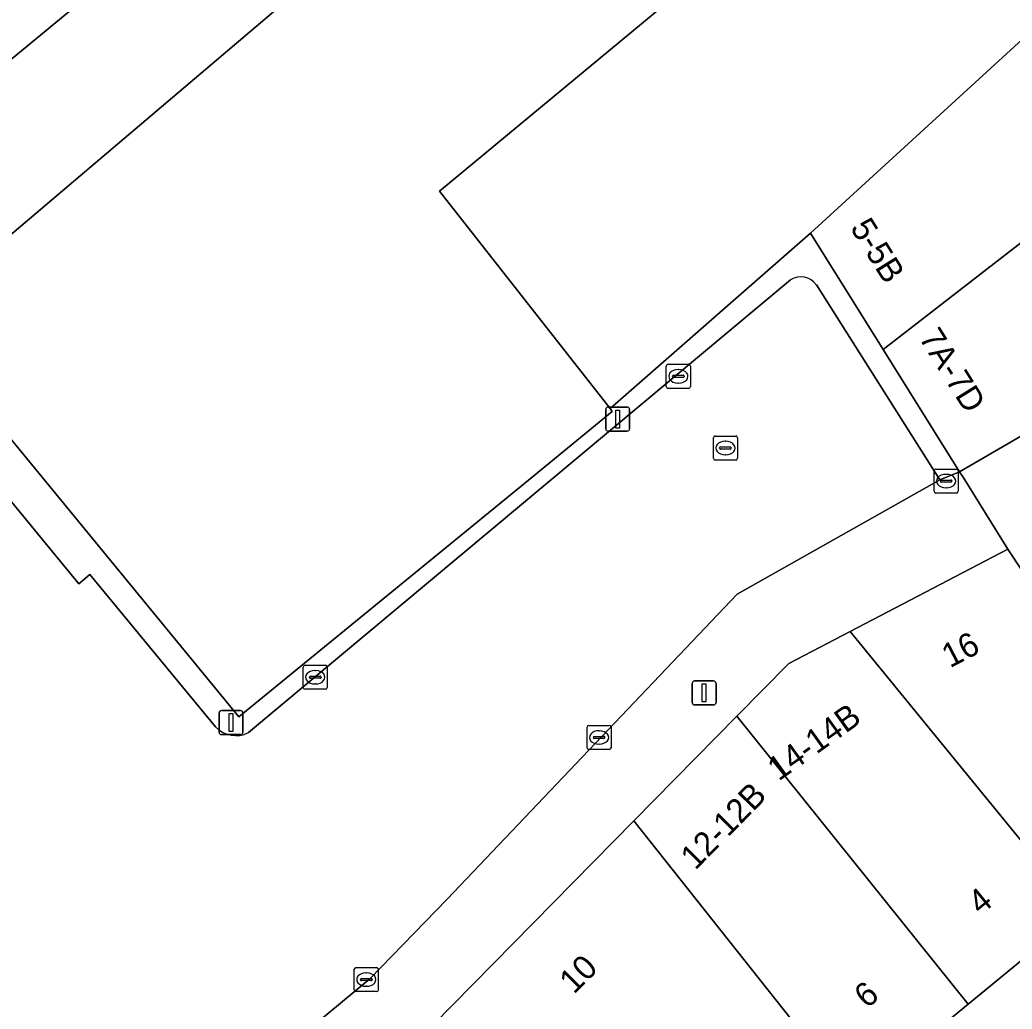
# Model space of a CAD drawing. Extents: x 161087 to 161926, y 382572 to 383873.
# Drawn here: x 161271.01 to 161312.3, y 383227.87 to 383269.04 of the extents above; entities that cross this region are included whole.
import ezdxf

# ---------------------------------------------------------------- set-up
doc = ezdxf.new("R2010")
doc.units = 0
for name, color, linetype in [('IMGEO_Kolk', 7, 'Continuous'), ('IMGEO_Lichtmast', 7, 'Continuous'), ('IMGEO_Pand', 7, 'Continuous'), ('IMGEO_Pand_nummerreeks', 7, 'Continuous'), ('IMGEO_Rijbaan_lokaal_open', 7, 'Continuous'), ('IMGEO_Rioolput', 7, 'Continuous'), ('IMGEO_Voetgangersgebied_open', 7, 'Continuous'), ('IMGEO_Voetpad_open', 7, 'Continuous')]:
    doc.layers.add(name, color=color, linetype=linetype)

msp = doc.modelspace()

# ---------------------------------------------------------------- linework, layer by layer
at = {"layer": 'IMGEO_Kolk'}
for p, q in [((161297.908, 383253.775), (161297.908, 383254.627)), ((161297.983, 383254.701), (161298.835, 383254.701)), ((161298.396, 383254.481), (161298.421, 383254.481)), ((161298.909, 383254.627), (161298.909, 383253.775)), ((161298.167, 383254.195), (161298.167, 383254.207)), ((161298.605, 383254.158), (161298.207, 383254.158)), ((161298.21, 383254.244), (161298.608, 383254.244)), ((161298.651, 383254.207), (161298.651, 383254.195)), ((161298.835, 383253.701), (161297.983, 383253.701)), ((161298.419, 383253.921), (161298.394, 383253.921)), ((161309.125, 383250.343), (161309.977, 383250.343)), ((161309.05, 383249.417), (161309.05, 383250.269)), ((161309.352, 383249.886), (161309.75, 383249.886)), ((161309.538, 383250.123), (161309.563, 383250.123)), ((161310.051, 383250.269), (161310.051, 383249.417)), ((161309.309, 383249.837), (161309.309, 383249.849)), ((161309.747, 383249.8), (161309.349, 383249.8)), ((161309.561, 383249.563), (161309.536, 383249.563)), ((161309.793, 383249.849), (161309.793, 383249.837)), ((161309.977, 383249.343), (161309.125, 383249.343)), ((161282.803, 383241.252), (161282.803, 383242.104)), ((161282.878, 383242.178), (161283.73, 383242.178)), ((161283.804, 383242.104), (161283.804, 383241.252)), ((161283.062, 383241.672), (161283.062, 383241.684)), ((161283.5, 383241.635), (161283.102, 383241.635)), ((161283.105, 383241.721), (161283.503, 383241.721)), ((161283.291, 383241.958), (161283.316, 383241.958)), ((161283.546, 383241.684), (161283.546, 383241.672)), ((161283.314, 383241.398), (161283.289, 383241.398)), ((161283.73, 383241.178), (161282.878, 383241.178)), ((161294.61, 383238.746), (161294.61, 383239.598)), ((161294.685, 383239.672), (161295.537, 383239.672)), ((161295.611, 383239.598), (161295.611, 383238.746)), ((161294.869, 383239.166), (161294.869, 383239.178)), ((161294.912, 383239.215), (161295.31, 383239.215)), ((161295.098, 383239.452), (161295.123, 383239.452)), ((161295.353, 383239.178), (161295.353, 383239.166)), ((161295.307, 383239.129), (161294.909, 383239.129)), ((161295.121, 383238.892), (161295.096, 383238.892)), ((161295.537, 383238.672), (161294.685, 383238.672)), ((161284.926, 383228.673), (161284.926, 383229.525)), ((161285.001, 383229.599), (161285.853, 383229.599)), ((161285.414, 383229.379), (161285.439, 383229.379)), ((161285.927, 383229.525), (161285.927, 383228.673)), ((161285.185, 383229.093), (161285.185, 383229.105)), ((161285.623, 383229.056), (161285.225, 383229.056)), ((161285.228, 383229.142), (161285.626, 383229.142)), ((161285.437, 383228.819), (161285.412, 383228.819)), ((161285.669, 383229.105), (161285.669, 383229.093)), ((161285.853, 383228.599), (161285.001, 383228.599))]:
    msp.add_line(p, q, dxfattribs=at)
for points in [[(161297.908, 383253.775), (161297.908, 383254.627)], [(161297.983, 383254.701), (161298.835, 383254.701)], [(161298.909, 383254.627), (161298.909, 383253.775)], [(161298.835, 383253.701), (161297.983, 383253.701)], [(161309.125, 383250.343), (161309.977, 383250.343)], [(161309.05, 383249.417), (161309.05, 383250.269)], [(161310.051, 383250.269), (161310.051, 383249.417)], [(161309.977, 383249.343), (161309.125, 383249.343)], [(161282.803, 383241.252), (161282.803, 383242.104)], [(161282.878, 383242.178), (161283.73, 383242.178)], [(161283.804, 383242.104), (161283.804, 383241.252)], [(161283.73, 383241.178), (161282.878, 383241.178)], [(161294.61, 383238.746), (161294.61, 383239.598)], [(161294.685, 383239.672), (161295.537, 383239.672)], [(161295.611, 383239.598), (161295.611, 383238.746)], [(161295.537, 383238.672), (161294.685, 383238.672)], [(161284.926, 383228.673), (161284.926, 383229.525)], [(161285.001, 383229.599), (161285.853, 383229.599)], [(161285.927, 383229.525), (161285.927, 383228.673)], [(161285.853, 383228.599), (161285.001, 383228.599)]]:
    msp.add_lwpolyline(points, dxfattribs=at)
for centre, radius, start, end in [((161297.985, 383254.625), 0.0765, 91.552, 178.448), ((161297.985, 383254.625), 0.0765, 91.552, 178.448), ((161298.833, 383254.625), 0.0765, 1.552, 88.448), ((161298.833, 383254.625), 0.0765, 1.552, 88.448), ((161298.207, 383254.204), 0.0403, 85.8775, 175.7526), ((161298.204, 383254.194), 0.0366, 178.938, 274.7102), ((161298.608, 383254.201), 0.043, 264.8664, 352.4533), ((161298.612, 383254.206), 0.0386, 1.7309, 96.639), ((161297.985, 383253.777), 0.0765, 181.552, 268.448), ((161297.985, 383253.777), 0.0765, 181.552, 268.448), ((161298.833, 383253.777), 0.0765, 271.552, 358.448), ((161298.833, 383253.777), 0.0765, 271.552, 358.448), ((161309.127, 383250.267), 0.0765, 91.552, 178.448), ((161309.127, 383250.267), 0.0765, 91.552, 178.448), ((161309.975, 383250.267), 0.0765, 1.552, 88.448), ((161309.975, 383250.267), 0.0765, 1.552, 88.448), ((161309.349, 383249.846), 0.0403, 85.8775, 175.7526), ((161309.754, 383249.848), 0.0386, 1.7309, 96.639), ((161309.346, 383249.836), 0.0366, 178.938, 274.7102), ((161309.75, 383249.843), 0.043, 264.8664, 352.4533), ((161309.127, 383249.419), 0.0765, 181.552, 268.448), ((161309.127, 383249.419), 0.0765, 181.552, 268.448), ((161309.975, 383249.419), 0.0765, 271.552, 358.448), ((161309.975, 383249.419), 0.0765, 271.552, 358.448), ((161282.88, 383242.102), 0.0765, 91.552, 178.448), ((161282.88, 383242.102), 0.0765, 91.552, 178.448), ((161283.728, 383242.102), 0.0765, 1.552, 88.448), ((161283.728, 383242.102), 0.0765, 1.552, 88.448), ((161283.102, 383241.681), 0.0403, 85.8775, 175.7526), ((161283.099, 383241.671), 0.0366, 178.938, 274.7102), ((161283.503, 383241.678), 0.043, 264.8664, 352.4533), ((161283.507, 383241.683), 0.0386, 1.7309, 96.639), ((161282.88, 383241.254), 0.0765, 181.552, 268.448), ((161282.88, 383241.254), 0.0765, 181.552, 268.448), ((161283.728, 383241.254), 0.0765, 271.552, 358.448), ((161283.728, 383241.254), 0.0765, 271.552, 358.448), ((161294.687, 383239.596), 0.0765, 91.552, 178.448), ((161294.687, 383239.596), 0.0765, 91.552, 178.448), ((161295.535, 383239.596), 0.0765, 1.552, 88.448), ((161295.535, 383239.596), 0.0765, 1.552, 88.448), ((161294.909, 383239.175), 0.0403, 85.8775, 175.7526), ((161294.906, 383239.165), 0.0366, 178.938, 274.7102), ((161295.31, 383239.172), 0.043, 264.8664, 352.4533), ((161295.314, 383239.177), 0.0386, 1.7309, 96.639), ((161294.687, 383238.748), 0.0765, 181.552, 268.448), ((161294.687, 383238.748), 0.0765, 181.552, 268.448), ((161295.535, 383238.748), 0.0765, 271.552, 358.448), ((161295.535, 383238.748), 0.0765, 271.552, 358.448), ((161285.003, 383229.523), 0.0765, 91.552, 178.448), ((161285.003, 383229.523), 0.0765, 91.552, 178.448), ((161285.851, 383229.523), 0.0765, 1.552, 88.448), ((161285.851, 383229.523), 0.0765, 1.552, 88.448), ((161285.225, 383229.102), 0.0403, 85.8775, 175.7526), ((161285.222, 383229.092), 0.0366, 178.938, 274.7102), ((161285.626, 383229.099), 0.043, 264.8664, 352.4533), ((161285.63, 383229.104), 0.0386, 1.7309, 96.639), ((161285.003, 383228.675), 0.0765, 181.552, 268.448), ((161285.003, 383228.675), 0.0765, 181.552, 268.448), ((161285.851, 383228.675), 0.0765, 271.552, 358.448), ((161285.851, 383228.675), 0.0765, 271.552, 358.448)]:
    msp.add_arc(centre, radius, start, end, dxfattribs=at)
for centre, major_axis, ratio, start_param, end_param in [((161298.395, 383254.201), (-0.387, 0.002), 0.722429, 4.712389, 7.853982), ((161298.42, 383254.201), (-0.39, 0.002), 0.717154, 1.570796, 4.712389), ((161309.537, 383249.843), (-0.387, 0.002), 0.722429, 4.712389, 7.853982), ((161309.562, 383249.843), (-0.39, 0.002), 0.717154, 1.570796, 4.712389), ((161283.29, 383241.678), (-0.387, 0.002), 0.722429, 4.712389, 7.853982), ((161283.315, 383241.678), (-0.39, 0.002), 0.717154, 1.570796, 4.712389), ((161295.097, 383239.172), (-0.387, 0.002), 0.722429, 4.712389, 7.853982), ((161295.122, 383239.172), (-0.39, 0.002), 0.717154, 1.570796, 4.712389), ((161285.413, 383229.099), (-0.387, 0.002), 0.722429, 4.712389, 7.853982), ((161285.438, 383229.099), (-0.39, 0.002), 0.717154, 1.570796, 4.712389)]:
    msp.add_ellipse(centre, major_axis=major_axis, ratio=ratio, start_param=start_param, end_param=end_param, dxfattribs=at)
at = {"layer": 'IMGEO_Lichtmast'}
for p, q in [((161295.389, 383252.019), (161295.389, 383252.819)), ((161295.389, 383252.819), (161295.389, 383252.019)), ((161295.489, 383252.919), (161296.279, 383252.919)), ((161296.279, 383252.919), (161295.489, 383252.919)), ((161296.379, 383252.819), (161296.379, 383252.019)), ((161296.379, 383252.019), (161296.379, 383252.819)), ((161296.279, 383251.919), (161295.489, 383251.919)), ((161295.489, 383251.919), (161296.279, 383251.919)), ((161298.986, 383240.624), (161298.986, 383241.424)), ((161298.986, 383241.424), (161298.986, 383240.624)), ((161299.086, 383241.524), (161299.876, 383241.524)), ((161299.876, 383241.524), (161299.086, 383241.524)), ((161299.976, 383241.424), (161299.976, 383240.624)), ((161299.976, 383240.624), (161299.976, 383241.424)), ((161299.876, 383240.524), (161299.086, 383240.524)), ((161299.086, 383240.524), (161299.876, 383240.524)), ((161279.303, 383239.393), (161279.303, 383240.193)), ((161279.303, 383240.193), (161279.303, 383239.393)), ((161279.403, 383240.293), (161280.193, 383240.293)), ((161280.193, 383240.293), (161279.403, 383240.293)), ((161280.293, 383240.193), (161280.293, 383239.393)), ((161280.293, 383239.393), (161280.293, 383240.193)), ((161280.193, 383239.293), (161279.403, 383239.293)), ((161279.403, 383239.293), (161280.193, 383239.293))]:
    msp.add_line(p, q, dxfattribs=at)
for points in [[(161295.809, 383252.794), (161295.959, 383252.794), (161295.959, 383252.044), (161295.809, 383252.044), (161295.809, 383252.794)], [(161299.406, 383241.399), (161299.556, 383241.399), (161299.556, 383240.649), (161299.406, 383240.649), (161299.406, 383241.399)], [(161279.723, 383240.168), (161279.873, 383240.168), (161279.873, 383239.418), (161279.723, 383239.418), (161279.723, 383240.168)]]:
    msp.add_lwpolyline(points, dxfattribs=at)
for centre, start, end in [((161295.489, 383252.819), 90, 180), ((161295.489, 383252.819), 90, 180), ((161296.279, 383252.819), 0, 90), ((161296.279, 383252.819), 360, 90), ((161295.489, 383252.019), 180, 270), ((161295.489, 383252.019), 180, 270), ((161296.279, 383252.019), 270, 0), ((161296.279, 383252.019), 270, 0), ((161299.086, 383241.424), 90, 180), ((161299.086, 383241.424), 90, 180), ((161299.876, 383241.424), 0, 90), ((161299.876, 383241.424), 360, 90), ((161299.086, 383240.624), 180, 270), ((161299.086, 383240.624), 180, 270), ((161299.876, 383240.624), 270, 0), ((161299.876, 383240.624), 270, 0), ((161279.403, 383240.193), 90, 180), ((161279.403, 383240.193), 90, 180), ((161280.193, 383240.193), 0, 90), ((161280.193, 383240.193), 360, 90), ((161279.403, 383239.393), 180, 270), ((161279.403, 383239.393), 180, 270), ((161280.193, 383239.393), 270, 0), ((161280.193, 383239.393), 270, 0)]:
    msp.add_arc(centre, 0.1, start, end, dxfattribs=at)
at = {"layer": 'IMGEO_Pand'}
for points in [[(161290.625, 383283.623), (161290.483, 383283.976), (161307.117, 383296.181), (161304.051, 383301.545), (161284.7, 383288.243), (161267.638, 383274.121), (161260.6, 383267.756), (161253.899, 383261.908), (161253.967, 383261.827), (161257.991, 383256.965), (161258.311, 383256.578), (161264.372, 383261.713), (161264.121, 383262.016), (161277.648, 383273.164), (161280.661, 383276.016), (161281.458, 383276.829)], [(161309.211, 383292.52), (161307.117, 383296.181), (161290.483, 383283.976), (161290.625, 383283.623), (161281.458, 383276.829), (161280.661, 383276.016), (161277.648, 383273.164), (161264.121, 383262.016), (161264.372, 383261.713), (161267.738, 383257.647), (161286.339, 383273.436)], [(161314.414, 383283.419), (161309.211, 383292.52), (161286.339, 383273.436), (161267.738, 383257.647), (161266.512, 383256.607), (161271.94, 383250), (161280.128, 383240.033), (161292.322, 383250), (161295.662, 383252.735), (161295.566, 383252.858), (161288.478, 383261.902)], [(161319.732, 383274.654), (161315.977, 383280.685), (161314.414, 383283.419), (161288.478, 383261.902), (161295.566, 383252.858), (161303.905, 383260.16)], [(161323.689, 383268.299), (161323.482, 383268.632), (161320.051, 383274.143), (161319.732, 383274.654), (161303.905, 383260.16), (161306.93, 383255.319)], [(161327.728, 383261.814), (161323.689, 383268.299), (161306.93, 383255.319), (161310.112, 383250.225), (161313.523, 383252.217), (161313.362, 383252.602)], [(161319.646, 383235.614), (161336.202, 383246.369), (161336.571, 383248.091), (161335.341, 383250), (161332.783, 383253.969), (161326.69, 383250), (161318.813, 383244.869), (161317.992, 383246.135), (161317.511, 383245.862), (161315.781, 383248.619), (161314.914, 383250), (161313.523, 383252.217), (161310.112, 383250.225), (161310.253, 383250), (161312.123, 383247.006)], [(161319.646, 383235.614), (161312.123, 383247.006), (161305.563, 383243.587), (161315.113, 383231.891)], [(161310.467, 383228.075), (161315.113, 383231.891), (161305.563, 383243.587), (161303.002, 383242.252), (161300.84, 383240.054)], [(161310.467, 383228.075), (161300.84, 383240.054), (161296.555, 383235.698), (161305.708, 383224.167)], [(161287.835, 383226.901), (161296.347, 383216.479), (161305.708, 383224.167), (161296.555, 383235.698), (161288.194, 383227.198)]]:
    msp.add_lwpolyline(points, close=True, dxfattribs=at)
at = {"layer": 'IMGEO_Rijbaan_lokaal_open'}
for points in [[(161273.931, 383245.948), (161273.464, 383245.564), (161267.596, 383252.698), (161265.093, 383255.713), (161266.378, 383256.78), (161266.512, 383256.607), (161267.738, 383257.647), (161264.372, 383261.713), (161258.311, 383256.578), (161258.836, 383256.012), (161256.03, 383253.635), (161251.617, 383249.883), (161247.761, 383246.67)], [(161303.081, 383258.223), (161280.53, 383239.376)], [(161254.96, 383239.082), (161255.801, 383238.095), (161272.41, 383218.205), (161285.571, 383229.125), (161288.786, 383232.437), (161300.851, 383245.131), (161309.284, 383249.89), (161304.151, 383258.002)], [(161279.151, 383239.619), (161273.931, 383245.948)]]:
    msp.add_lwpolyline(points, dxfattribs=at)
for centre, radius, start, end in [((161303.503, 383257.565), 0.781, 33.977, 122.6832), ((161280, 383240.404), 1.156, 222.7396, 297.2729)]:
    msp.add_arc(centre, radius, start, end, dxfattribs=at)
at = {"layer": 'IMGEO_Rioolput'}
for p, q in [((161299.869, 383250.792), (161299.869, 383251.644)), ((161299.944, 383251.718), (161300.796, 383251.718)), ((161300.87, 383251.644), (161300.87, 383250.792)), ((161300.128, 383251.212), (161300.128, 383251.224)), ((161300.566, 383251.175), (161300.168, 383251.175)), ((161300.171, 383251.261), (161300.569, 383251.261)), ((161300.357, 383251.498), (161300.382, 383251.498)), ((161300.612, 383251.224), (161300.612, 383251.212)), ((161300.796, 383250.718), (161299.944, 383250.718)), ((161300.38, 383250.938), (161300.355, 383250.938))]:
    msp.add_line(p, q, dxfattribs=at)
for points in [[(161299.869, 383250.792), (161299.869, 383251.644)], [(161299.944, 383251.718), (161300.796, 383251.718)], [(161300.87, 383251.644), (161300.87, 383250.792)], [(161300.796, 383250.718), (161299.944, 383250.718)]]:
    msp.add_lwpolyline(points, dxfattribs=at)
for centre, radius, start, end in [((161299.946, 383251.642), 0.0765, 91.552, 178.448), ((161299.946, 383251.642), 0.0765, 91.552, 178.448), ((161300.794, 383251.642), 0.0765, 1.552, 88.448), ((161300.794, 383251.642), 0.0765, 1.552, 88.448), ((161300.168, 383251.221), 0.0403, 85.8775, 175.7526), ((161300.165, 383251.211), 0.0366, 178.938, 274.7102), ((161300.569, 383251.218), 0.043, 264.8664, 352.4533), ((161300.573, 383251.223), 0.0386, 1.7309, 96.639), ((161299.946, 383250.794), 0.0765, 181.552, 268.448), ((161299.946, 383250.794), 0.0765, 181.552, 268.448), ((161300.794, 383250.794), 0.0765, 271.552, 358.448), ((161300.794, 383250.794), 0.0765, 271.552, 358.448)]:
    msp.add_arc(centre, radius, start, end, dxfattribs=at)
for centre, major_axis, ratio, start_param, end_param in [((161300.356, 383251.218), (-0.387, 0.002), 0.722429, 4.712389, 7.853982), ((161300.381, 383251.218), (-0.39, 0.002), 0.717154, 1.570796, 4.712389)]:
    msp.add_ellipse(centre, major_axis=major_axis, ratio=ratio, start_param=start_param, end_param=end_param, dxfattribs=at)
at = {"layer": 'IMGEO_Voetgangersgebied_open'}
msp.add_lwpolyline([(161303.92, 383210.151), (161311.795, 383216.512), (161316.379, 383220.214), (161320.911, 383223.874), (161325.53, 383227.605), (161325.64, 383227.457), (161330.609, 383230.714), (161331.948, 383231.591), (161331.4, 383232.428), (161340.433, 383238.349), (161340.981, 383237.512), (161341.482, 383237.84), (161336.202, 383246.369), (161319.646, 383235.614), (161315.113, 383231.891), (161310.467, 383228.075), (161305.708, 383224.167), (161296.347, 383216.479), (161287.067, 383208.859), (161282.431, 383205.051), (161282.144, 383205.398), (161281.384, 383204.763), (161281.251, 383204.931), (161279.695, 383203.618)], dxfattribs=at)
at = {"layer": 'IMGEO_Voetpad_open'}
for points in [[(161304.151, 383258.002), (161309.284, 383249.89), (161310.112, 383250.225), (161306.93, 383255.319), (161303.905, 383260.16), (161295.566, 383252.858), (161295.662, 383252.735), (161292.322, 383250), (161280.128, 383240.033), (161271.94, 383250)], [(161280.53, 383239.376), (161303.081, 383258.223)], [(161271.94, 383250), (161266.512, 383256.607), (161266.378, 383256.78), (161265.093, 383255.713), (161267.596, 383252.698), (161273.464, 383245.564), (161273.931, 383245.948), (161279.151, 383239.619)]]:
    msp.add_lwpolyline(points, dxfattribs=at)
msp.add_lwpolyline([(161296.555, 383235.698), (161300.84, 383240.054), (161303.002, 383242.252), (161305.563, 383243.587), (161312.123, 383247.006), (161310.253, 383250), (161310.112, 383250.225), (161309.284, 383249.89), (161300.851, 383245.131), (161288.786, 383232.437), (161285.571, 383229.125), (161272.41, 383218.205), (161271.644, 383217.75), (161273.726, 383215.232), (161278.554, 383219.225), (161287.835, 383226.901), (161288.194, 383227.198)], close=True, dxfattribs=at)
for centre, radius, start, end in [((161303.503, 383257.565), 0.781, 33.977, 122.6832), ((161280, 383240.404), 1.156, 222.7396, 297.2729)]:
    msp.add_arc(centre, radius, start, end, dxfattribs=at)

# ---------------------------------------------------------------- texts
at = {"layer": 'IMGEO_Pand_nummerreeks'}
for s, rotation, p in [('5-5B', 301.9995, (161305.536, 383260.38)), ('7A-7D', 301.9938, (161308.395, 383255.806)), ('16', 27.5292, (161309.708, 383242.048)), ('14-14B', 35.572, (161302.583, 383237.334)), ('12-12B', 45.472, (161299.116, 383233.624)), ('4', 39.398, (161310.981, 383231.758)), ('10', 45.099, (161294.067, 383228.46)), ('6', 39.8414, (161306.256, 383227.864))]:
    msp.add_text(s, height=1, rotation=rotation, dxfattribs=at).set_placement(p)

doc.saveas('drawing.dxf')
